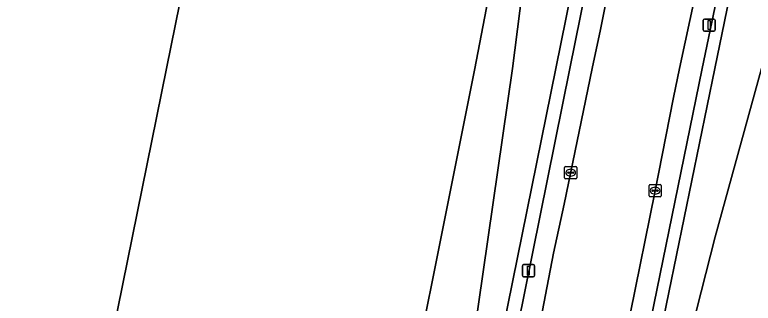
# Model space of a CAD drawing. Extents: x 157692 to 159674, y 381452 to 383291.
# Drawn here: x 158600.4 to 158661.1, y 382730.7 to 382754.4 of the extents above; entities that cross this region are included whole.
import ezdxf

# ---------------------------------------------------------------- set-up
doc = ezdxf.new("R2010")
doc.units = 0
for name, color, linetype in [('IMGEO_Erf', 7, 'Continuous'), ('IMGEO_Groenvoorziening', 7, 'Continuous'), ('IMGEO_Hek', 7, 'Continuous'), ('IMGEO_Kolk', 7, 'Continuous'), ('IMGEO_Lichtmast', 7, 'Continuous'), ('IMGEO_Pand', 7, 'Continuous'), ('IMGEO_Rijbaan_lokaal_open', 7, 'Continuous'), ('IMGEO_Voetpad_open', 7, 'Continuous')]:
    doc.layers.add(name, color=color, linetype=linetype)

msp = doc.modelspace()

# ---------------------------------------------------------------- linework, layer by layer
at = {"layer": 'IMGEO_Erf'}
for points in [[(158620.398, 382787.145), (158612.851, 382750), (158603.623, 382704.577), (158574.139, 382710.637), (158576.256, 382720.938), (158546.65, 382727.023), (158536.732, 382729.061)], [(158543.327, 382710.315), (158554.936, 382707.865), (158560.882, 382706.64), (158577.531, 382703.456), (158605.117, 382697.755), (158611.044, 382696.53), (158617.787, 382695.136), (158617.994, 382696.776), (158618.451, 382700.394), (158617.911, 382700.505), (158617.983, 382700.878), (158618.084, 382701.402), (158619.896, 382710.181), (158624.038, 382709.345), (158624.033, 382709.319), (158629.714, 382708.186), (158630.784, 382712.905), (158638.221, 382750), (158639.286, 382755.57)]]:
    msp.add_lwpolyline(points, dxfattribs=at)
at = {"layer": 'IMGEO_Groenvoorziening'}
for points in [[(158632.745, 382703.334), (158635.55, 382713.134), (158637.679, 382724.927), (158641.312, 382750), (158648.641, 382807.609), (158649.845, 382812.345), (158650.33, 382813.605), (158650.16, 382813.638), (158647.466, 382821.377), (158647.156, 382819.002), (158642.273, 382782.708), (158639.286, 382755.57), (158638.221, 382750), (158630.784, 382712.905), (158629.714, 382708.186), (158624.033, 382709.319), (158623.985, 382709.086), (158625.484, 382708.828), (158623.533, 382699.345), (158618.451, 382700.394), (158617.994, 382696.776), (158622.669, 382695.989)], [(158669.872, 382725.146), (158674.896, 382750), (158688.55, 382817.557), (158678.115, 382809.196), (158676.891, 382809.059), (158676.635, 382806.884), (158674.473, 382799.084), (158671.751, 382787.7), (158669.714, 382780.412), (158661.791, 382750), (158657.985, 382736.166), (158654.179, 382721.201), (158653.037, 382717.653), (158650.109, 382706.237), (158662.606, 382690.028)], [(158669.714, 382780.412), (158671.751, 382787.7), (158674.473, 382799.084), (158676.635, 382806.884), (158676.891, 382809.059), (158669.15, 382808.193), (158669.069, 382807.795), (158669.595, 382807.547), (158669.708, 382807.209), (158657.947, 382750), (158651.008, 382716.245), (158650.279, 382710.397), (158650.109, 382706.237), (158653.037, 382717.653), (158654.179, 382721.201), (158657.985, 382736.166), (158661.791, 382750)]]:
    msp.add_lwpolyline(points, close=True, dxfattribs=at)
for points in [[(158656.834, 382808.993), (158657.194, 382809.564), (158657.633, 382809.983), (158657.874, 382810.023), (158657.985, 382809.048), (158658.159, 382809.903), (158657.969, 382809.942), (158658.403, 382812.052), (158650.33, 382813.605), (158649.845, 382812.345), (158648.641, 382807.609), (158641.312, 382750), (158637.679, 382724.927), (158635.55, 382713.134), (158632.745, 382703.334), (158636.118, 382710.748)], [(158641.131, 382725.823), (158646.027, 382750), (158657.985, 382809.048), (158657.874, 382810.023), (158657.633, 382809.983), (158657.194, 382809.564), (158656.834, 382808.993), (158644.868, 382750), (158638.95, 382720.827)], [(158638.95, 382720.827), (158644.868, 382750), (158656.834, 382808.993)], [(158669.708, 382807.209), (158669.595, 382807.547), (158669.069, 382807.795), (158669.049, 382807.696), (158668.938, 382807.719), (158656.898, 382750), (158651.696, 382724.533)], [(158649.235, 382707.371), (158650.109, 382706.237), (158650.279, 382710.397), (158651.008, 382716.245), (158657.947, 382750), (158669.708, 382807.209)]]:
    msp.add_lwpolyline(points, dxfattribs=at)
at = {"layer": 'IMGEO_Hek'}
for points in [[(158642.273, 382782.708), (158639.286, 382755.57), (158638.221, 382750)], [(158624.033, 382709.319), (158629.714, 382708.186), (158630.784, 382712.905), (158638.221, 382750)]]:
    msp.add_lwpolyline(points, dxfattribs=at)
at = {"layer": 'IMGEO_Kolk'}
for p, q in [((158645.595, 382741.018), (158645.595, 382741.87)), ((158645.67, 382741.944), (158646.522, 382741.944)), ((158646.083, 382741.724), (158646.108, 382741.724)), ((158646.596, 382741.87), (158646.596, 382741.018)), ((158646.522, 382740.944), (158645.67, 382740.944)), ((158645.854, 382741.438), (158645.854, 382741.45)), ((158646.292, 382741.401), (158645.894, 382741.401)), ((158645.897, 382741.487), (158646.295, 382741.487)), ((158646.106, 382741.164), (158646.081, 382741.164)), ((158646.338, 382741.45), (158646.338, 382741.438)), ((158652.54, 382739.536), (158652.54, 382740.388)), ((158652.615, 382740.462), (158653.467, 382740.462)), ((158653.541, 382740.388), (158653.541, 382739.536)), ((158652.799, 382739.956), (158652.799, 382739.968)), ((158653.237, 382739.919), (158652.839, 382739.919)), ((158652.842, 382740.005), (158653.24, 382740.005)), ((158653.028, 382740.242), (158653.053, 382740.242)), ((158653.283, 382739.968), (158653.283, 382739.956)), ((158653.467, 382739.462), (158652.615, 382739.462)), ((158653.051, 382739.682), (158653.026, 382739.682))]:
    msp.add_line(p, q, dxfattribs=at)
for points in [[(158645.595, 382741.018), (158645.595, 382741.87)], [(158645.67, 382741.944), (158646.522, 382741.944)], [(158646.596, 382741.87), (158646.596, 382741.018)], [(158646.522, 382740.944), (158645.67, 382740.944)], [(158652.54, 382739.536), (158652.54, 382740.388)], [(158652.615, 382740.462), (158653.467, 382740.462)], [(158653.541, 382740.388), (158653.541, 382739.536)], [(158653.467, 382739.462), (158652.615, 382739.462)]]:
    msp.add_lwpolyline(points, dxfattribs=at)
for centre, radius, start, end in [((158645.672, 382741.868), 0.0765, 91.55205, 178.44795), ((158645.672, 382741.868), 0.0765, 91.55205, 178.44795), ((158646.52, 382741.868), 0.0765, 1.55205, 88.44795), ((158646.52, 382741.868), 0.0765, 1.55205, 88.44795), ((158645.672, 382741.02), 0.0765, 181.55205, 268.44795), ((158645.672, 382741.02), 0.0765, 181.55205, 268.44795), ((158645.894, 382741.447), 0.0403, 85.87752, 175.75265), ((158645.891, 382741.437), 0.0366, 178.93798, 274.71019), ((158646.295, 382741.444), 0.043, 264.86636, 352.45326), ((158646.299, 382741.449), 0.0386, 1.73085, 96.63898), ((158646.52, 382741.02), 0.0765, 271.55205, 358.44795), ((158646.52, 382741.02), 0.0765, 271.55205, 358.44795), ((158652.617, 382740.386), 0.0765, 91.55205, 178.44795), ((158652.617, 382740.386), 0.0765, 91.55205, 178.44795), ((158653.465, 382740.386), 0.0765, 1.55205, 88.44795), ((158653.465, 382740.386), 0.0765, 1.55205, 88.44795), ((158652.839, 382739.965), 0.0403, 85.87752, 175.75265), ((158652.836, 382739.955), 0.0366, 178.93798, 274.71019), ((158653.24, 382739.962), 0.043, 264.86636, 352.45326), ((158653.244, 382739.967), 0.0386, 1.73085, 96.63898), ((158652.617, 382739.538), 0.0765, 181.55205, 268.44795), ((158652.617, 382739.538), 0.0765, 181.55205, 268.44795), ((158653.465, 382739.538), 0.0765, 271.55205, 358.44795), ((158653.465, 382739.538), 0.0765, 271.55205, 358.44795)]:
    msp.add_arc(centre, radius, start, end, dxfattribs=at)
for centre, major_axis, ratio, start_param, end_param in [((158646.082, 382741.444), (-0.387, 0.002), 0.722429, 4.712389, 7.853982), ((158646.107, 382741.444), (-0.39, 0.002), 0.717154, 1.570796, 4.712389), ((158653.027, 382739.962), (-0.387, 0.002), 0.722429, 4.712389, 7.853982), ((158653.052, 382739.962), (-0.39, 0.002), 0.717154, 1.570796, 4.712389)]:
    msp.add_ellipse(centre, major_axis=major_axis, ratio=ratio, start_param=start_param, end_param=end_param, dxfattribs=at)
at = {"layer": 'IMGEO_Lichtmast'}
for p, q in [((158656.988, 382753.178), (158656.988, 382753.978)), ((158656.988, 382753.978), (158656.988, 382753.178)), ((158657.088, 382754.078), (158657.878, 382754.078)), ((158657.878, 382754.078), (158657.088, 382754.078)), ((158657.978, 382753.978), (158657.978, 382753.178)), ((158657.978, 382753.178), (158657.978, 382753.978)), ((158657.878, 382753.078), (158657.088, 382753.078)), ((158657.088, 382753.078), (158657.878, 382753.078)), ((158642.119, 382732.983), (158642.119, 382733.783)), ((158642.119, 382733.783), (158642.119, 382732.983)), ((158642.219, 382733.883), (158643.009, 382733.883)), ((158643.009, 382733.883), (158642.219, 382733.883)), ((158643.109, 382733.783), (158643.109, 382732.983)), ((158643.109, 382732.983), (158643.109, 382733.783)), ((158643.009, 382732.883), (158642.219, 382732.883)), ((158642.219, 382732.883), (158643.009, 382732.883))]:
    msp.add_line(p, q, dxfattribs=at)
for points in [[(158657.408, 382753.953), (158657.558, 382753.953), (158657.558, 382753.203), (158657.408, 382753.203), (158657.408, 382753.953)], [(158642.539, 382733.758), (158642.689, 382733.758), (158642.689, 382733.008), (158642.539, 382733.008), (158642.539, 382733.758)]]:
    msp.add_lwpolyline(points, dxfattribs=at)
for centre, start, end in [((158657.088, 382753.978), 90, 180), ((158657.088, 382753.978), 90, 180), ((158657.878, 382753.978), 0, 90), ((158657.878, 382753.978), 360, 90), ((158657.088, 382753.178), 180, 270), ((158657.088, 382753.178), 180, 270), ((158657.878, 382753.178), 270, 0), ((158657.878, 382753.178), 270, 0), ((158642.219, 382733.783), 90, 180), ((158642.219, 382733.783), 90, 180), ((158643.009, 382733.783), 0, 90), ((158643.009, 382733.783), 360, 90), ((158642.219, 382732.983), 180, 270), ((158642.219, 382732.983), 180, 270), ((158643.009, 382732.983), 270, 0), ((158643.009, 382732.983), 270, 0)]:
    msp.add_arc(centre, 0.1, start, end, dxfattribs=at)
at = {"layer": 'IMGEO_Pand'}
msp.add_lwpolyline([(158576.256, 382720.938), (158574.139, 382710.637), (158603.623, 382704.577), (158612.851, 382750), (158620.398, 382787.145), (158634.53, 382784.278), (158641.717, 382819.717), (158642.994, 382826.014), (158638.094, 382827.008), (158599.685, 382834.797), (158598.293, 382827.933), (158597.965, 382828), (158582.148, 382750)], close=True, dxfattribs=at)
at = {"layer": 'IMGEO_Rijbaan_lokaal_open'}
for points in [[(158650.587, 382763.319), (158648.534, 382753.22), (158647.868, 382750), (158645.559, 382738.842), (158644.674, 382734.825), (158643.364, 382727.982), (158642.918, 382725.825), (158642.59, 382724.252), (158642.415, 382723.397), (158642.04, 382721.652), (158641.624, 382719.851), (158641.16, 382718.022), (158640.521, 382715.834), (158640.181, 382714.747), (158639.354, 382712.132), (158638.868, 382710.605), (158636.391, 382703.343), (158636.161, 382702.661), (158633.582, 382694.827), (158633.117, 382693.663)], [(158654.545, 382747.62), (158655.054, 382750), (158656.371, 382756.157)], [(158646.589, 382692.496), (158646.604, 382692.798), (158646.993, 382701.31), (158647.345, 382708.483), (158647.571, 382710.745), (158647.864, 382713.078), (158648.093, 382714.777), (158648.345, 382716.472), (158648.63, 382718.314), (158648.963, 382720.148), (158649.091, 382720.691), (158649.234, 382721.23), (158651.008, 382729.937), (158653.012, 382739.816), (158654.545, 382747.62)]]:
    msp.add_lwpolyline(points, dxfattribs=at)
at = {"layer": 'IMGEO_Voetpad_open'}
for points in [[(158648.534, 382753.22), (158650.587, 382763.319), (158653.033, 382775.262), (158656.46, 382791.892), (158658.35, 382801.238), (158660.542, 382811.88), (158660.685, 382812.564), (158660.414, 382812.619), (158658.919, 382812.925), (158658.292, 382809.876), (158658.159, 382809.903), (158657.985, 382809.048), (158646.027, 382750), (158641.131, 382725.823)], [(158656.898, 382750), (158668.938, 382807.719)], [(158656.371, 382756.157), (158655.054, 382750), (158654.545, 382747.62), (158653.012, 382739.816), (158651.008, 382729.937), (158649.234, 382721.23), (158649.091, 382720.691), (158648.963, 382720.148), (158648.63, 382718.314), (158648.345, 382716.472), (158648.093, 382714.777), (158647.864, 382713.078), (158647.571, 382710.745), (158647.345, 382708.483), (158646.993, 382701.31), (158646.604, 382692.798), (158646.589, 382692.496), (158647.088, 382692.475)], [(158632.631, 382693.807), (158633.117, 382693.663), (158633.582, 382694.827), (158636.161, 382702.661), (158636.391, 382703.343), (158638.868, 382710.605), (158639.354, 382712.132), (158640.181, 382714.747), (158640.521, 382715.834), (158641.16, 382718.022), (158641.624, 382719.851), (158642.04, 382721.652), (158642.415, 382723.397), (158642.59, 382724.252), (158642.918, 382725.825), (158643.364, 382727.982), (158644.674, 382734.825), (158645.559, 382738.842), (158647.868, 382750), (158648.534, 382753.22)], [(158651.696, 382724.533), (158656.898, 382750)]]:
    msp.add_lwpolyline(points, dxfattribs=at)

doc.saveas('drawing.dxf')
